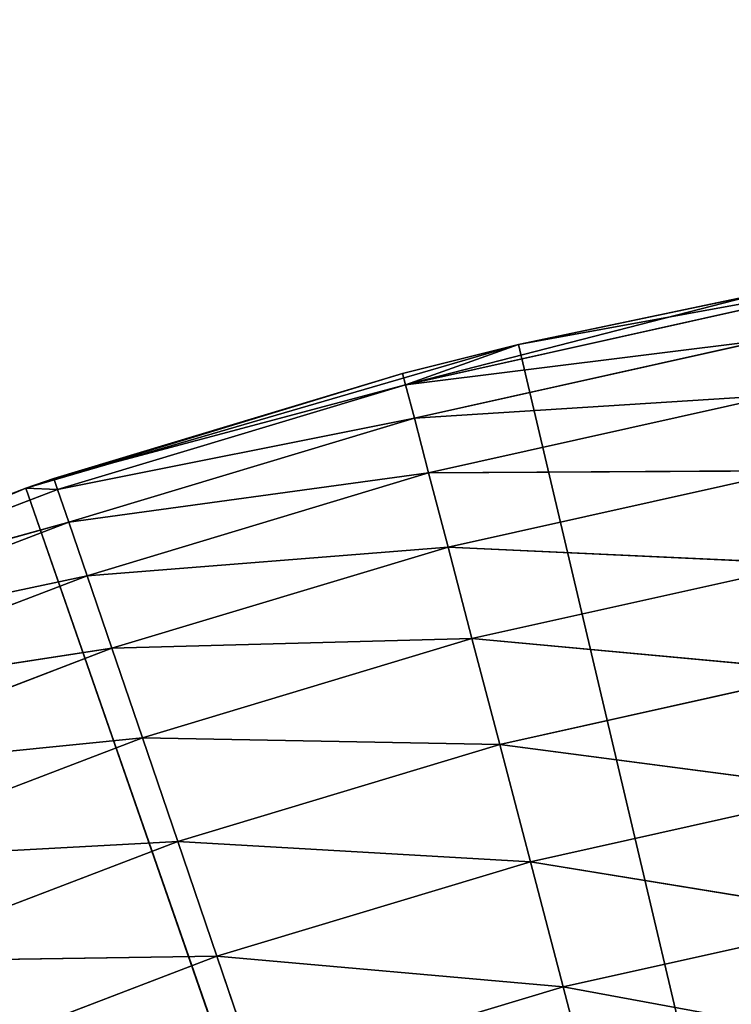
# Model space of a CAD drawing. Header units: centimetres. Extents: x 0.1 to 28.1, y 0.1 to 9.9.
# Tile 289 of 317: x 24.43 to 24.5228, y 8.5544 to 8.6828. Entities that reach past the tile are written whole.
import ezdxf

# ---------------------------------------------------------------- set-up
doc = ezdxf.new("R2010")
doc.units = ezdxf.units.CM
doc.header["$LTSCALE"] = 2.54
doc.layers.get('0').update_dxf_attribs({"true_color": 0xff5454})

# ---------------------------------------------------------------- blocks, each defined once
blk = doc.blocks.new('P__ka na papier toaletowy COVUU.STL')
at = {"color": 0}
for p, q in [((24.56091, 8.6524, 22.15), (24.49507, 8.6404, 22.15)), ((24.56091, 8.6524, 22.15), (24.49507, 8.6404, 22.15)), ((24.52631, 8.64696, 22.55), (24.48035, 8.63517, 22.56736)), ((24.52631, 8.64696, 22.55), (24.48035, 8.63517, 22.56736)), ((24.49507, 8.6404, 22.15), (24.52631, 8.64696, 22.55)), ((24.49507, 8.6404, 22.15), (24.52631, 8.64696, 22.55)), ((24.49507, 8.6404, 22.55), (24.52631, 8.64696, 22.55)), ((24.49507, 8.6404, 22.55), (24.52631, 8.64696, 22.55)), ((24.52658, 8.64547, 22.56736), (24.48035, 8.63517, 22.56736)), ((24.52658, 8.64547, 22.56736), (24.48035, 8.63517, 22.56736)), ((24.49507, 8.6404, 22.15), (24.43082, 8.62169, 22.15)), ((24.49507, 8.6404, 22.15), (24.43082, 8.62169, 22.15)), ((24.49507, 8.6404, 22.15), (24.47996, 8.63664, 22.55)), ((24.47996, 8.63664, 22.55), (24.49507, 8.6404, 22.55)), ((24.49507, 8.6404, 22.15), (24.47996, 8.63664, 22.55)), ((24.47996, 8.63664, 22.55), (24.49507, 8.6404, 22.55)), ((24.5274, 8.64103, 22.5842), (24.48035, 8.63517, 22.56736)), ((24.5274, 8.64103, 22.5842), (24.48035, 8.63517, 22.56736)), ((24.49507, 8.6404, 22.55), (24.48035, 8.63517, 22.56736)), ((24.49507, 8.6404, 22.55), (24.48035, 8.63517, 22.56736)), ((24.5274, 8.64103, 22.5842), (24.48149, 8.63081, 22.5842)), ((24.5274, 8.64103, 22.5842), (24.48149, 8.63081, 22.5842)), ((24.49507, 8.6404, 22.15), (24.49507, 8.6404, 22.55)), ((24.49507, 8.6404, 22.15), (24.49507, 8.6404, 22.55)), ((24.49507, 8.6404, 22.15), (24.64437, 8.00778, 22.15)), ((24.49507, 8.6404, 22.15), (24.64437, 8.00778, 22.15)), ((24.43082, 8.62169, 22.15), (24.47996, 8.63664, 22.55)), ((24.43082, 8.62169, 22.15), (24.47996, 8.63664, 22.55)), ((24.4345, 8.62296, 22.55), (24.47996, 8.63664, 22.55)), ((24.4345, 8.62296, 22.55), (24.47996, 8.63664, 22.55)), ((24.48035, 8.63517, 22.56736), (24.47996, 8.63664, 22.55)), ((24.48035, 8.63517, 22.56736), (24.47996, 8.63664, 22.55)), ((24.48035, 8.63517, 22.56736), (24.4345, 8.62296, 22.55)), ((24.48035, 8.63517, 22.56736), (24.4345, 8.62296, 22.55)), ((24.48035, 8.63517, 22.56736), (24.43499, 8.62152, 22.56736)), ((24.48035, 8.63517, 22.56736), (24.43499, 8.62152, 22.56736)), ((24.48035, 8.63517, 22.56736), (24.48149, 8.63081, 22.5842)), ((24.48035, 8.63517, 22.56736), (24.48149, 8.63081, 22.5842)), ((24.52874, 8.63379, 22.6), (24.48149, 8.63081, 22.5842)), ((24.52874, 8.63379, 22.6), (24.48149, 8.63081, 22.5842)), ((24.52874, 8.63379, 22.6), (24.48335, 8.62368, 22.6)), ((24.52874, 8.63379, 22.6), (24.48335, 8.62368, 22.6)), ((24.48149, 8.63081, 22.5842), (24.43499, 8.62152, 22.56736)), ((24.48149, 8.63081, 22.5842), (24.43499, 8.62152, 22.56736)), ((24.48149, 8.63081, 22.5842), (24.43645, 8.61725, 22.5842)), ((24.48149, 8.63081, 22.5842), (24.43645, 8.61725, 22.5842)), ((24.48149, 8.63081, 22.5842), (24.48335, 8.62368, 22.6)), ((24.48149, 8.63081, 22.5842), (24.48335, 8.62368, 22.6)), ((24.48335, 8.62368, 22.6), (24.43645, 8.61725, 22.5842)), ((24.48335, 8.62368, 22.6), (24.43645, 8.61725, 22.5842)), ((24.48335, 8.62368, 22.6), (24.43882, 8.61028, 22.6)), ((24.48335, 8.62368, 22.6), (24.43882, 8.61028, 22.6)), ((24.53056, 8.62396, 22.61428), (24.48335, 8.62368, 22.6)), ((24.53056, 8.62396, 22.61428), (24.48335, 8.62368, 22.6)), ((24.48335, 8.62368, 22.6), (24.48588, 8.61401, 22.61428)), ((24.48335, 8.62368, 22.6), (24.48588, 8.61401, 22.61428)), ((24.53056, 8.62396, 22.61428), (24.48588, 8.61401, 22.61428)), ((24.53056, 8.62396, 22.61428), (24.48588, 8.61401, 22.61428)), ((24.43082, 8.62169, 22.15), (24.4345, 8.62296, 22.55)), ((24.43082, 8.62169, 22.55), (24.4345, 8.62296, 22.55)), ((24.43082, 8.62169, 22.15), (24.4345, 8.62296, 22.55)), ((24.43499, 8.62152, 22.56736), (24.4345, 8.62296, 22.55)), ((24.43082, 8.62169, 22.15), (24.36883, 8.59648, 22.15)), ((24.43082, 8.62169, 22.15), (24.36883, 8.59648, 22.15)), ((24.39015, 8.606, 22.55), (24.43082, 8.62169, 22.15)), ((24.39015, 8.606, 22.55), (24.43082, 8.62169, 22.15)), ((24.39015, 8.606, 22.55), (24.43082, 8.62169, 22.55)), ((24.39015, 8.606, 22.55), (24.43082, 8.62169, 22.55)), ((24.39075, 8.6046, 22.56736), (24.43082, 8.62169, 22.55)), ((24.39075, 8.6046, 22.56736), (24.43082, 8.62169, 22.55)), ((24.39075, 8.6046, 22.56736), (24.43499, 8.62152, 22.56736)), ((24.39075, 8.6046, 22.56736), (24.43499, 8.62152, 22.56736)), ((24.43082, 8.62169, 22.55), (24.43082, 8.62169, 22.15)), ((24.43082, 8.62169, 22.55), (24.43082, 8.62169, 22.15)), ((24.64437, 8.00778, 22.15), (24.43082, 8.62169, 22.15)), ((24.64437, 8.00778, 22.15), (24.43082, 8.62169, 22.15)), ((24.43082, 8.62169, 22.55), (24.43499, 8.62152, 22.56736)), ((24.43645, 8.61725, 22.5842), (24.43499, 8.62152, 22.56736)), ((24.43645, 8.61725, 22.5842), (24.43499, 8.62152, 22.56736)), ((24.39075, 8.6046, 22.56736), (24.43645, 8.61725, 22.5842)), ((24.39075, 8.6046, 22.56736), (24.43645, 8.61725, 22.5842)), ((24.39251, 8.60045, 22.5842), (24.43645, 8.61725, 22.5842)), ((24.39251, 8.60045, 22.5842), (24.43645, 8.61725, 22.5842)), ((24.43882, 8.61028, 22.6), (24.43645, 8.61725, 22.5842)), ((24.43882, 8.61028, 22.6), (24.43645, 8.61725, 22.5842)), ((24.48588, 8.61401, 22.61428), (24.43882, 8.61028, 22.6)), ((24.48588, 8.61401, 22.61428), (24.43882, 8.61028, 22.6)), ((24.48588, 8.61401, 22.61428), (24.44205, 8.60082, 22.61428)), ((24.48588, 8.61401, 22.61428), (24.44205, 8.60082, 22.61428)), ((24.5328, 8.61184, 22.62661), (24.48588, 8.61401, 22.61428)), ((24.48588, 8.61401, 22.61428), (24.489, 8.60208, 22.62661)), ((24.5328, 8.61184, 22.62661), (24.48588, 8.61401, 22.61428)), ((24.48588, 8.61401, 22.61428), (24.489, 8.60208, 22.62661)), ((24.5328, 8.61184, 22.62661), (24.489, 8.60208, 22.62661)), ((24.5328, 8.61184, 22.62661), (24.489, 8.60208, 22.62661)), ((24.39251, 8.60045, 22.5842), (24.43882, 8.61028, 22.6)), ((24.39251, 8.60045, 22.5842), (24.43882, 8.61028, 22.6)), ((24.39539, 8.59367, 22.6), (24.43882, 8.61028, 22.6)), ((24.39539, 8.59367, 22.6), (24.43882, 8.61028, 22.6)), ((24.44205, 8.60082, 22.61428), (24.43882, 8.61028, 22.6)), ((24.44205, 8.60082, 22.61428), (24.43882, 8.61028, 22.6)), ((24.489, 8.60208, 22.62661), (24.44205, 8.60082, 22.61428)), ((24.489, 8.60208, 22.62661), (24.44205, 8.60082, 22.61428)), ((24.489, 8.60208, 22.62661), (24.44603, 8.58915, 22.62661)), ((24.489, 8.60208, 22.62661), (24.44603, 8.58915, 22.62661)), ((24.53539, 8.5978, 22.6366), (24.489, 8.60208, 22.62661)), ((24.489, 8.60208, 22.62661), (24.49261, 8.58827, 22.6366)), ((24.53539, 8.5978, 22.6366), (24.489, 8.60208, 22.62661)), ((24.489, 8.60208, 22.62661), (24.49261, 8.58827, 22.6366)), ((24.39539, 8.59367, 22.6), (24.44205, 8.60082, 22.61428)), ((24.39539, 8.59367, 22.6), (24.44205, 8.60082, 22.61428)), ((24.3993, 8.58447, 22.61428), (24.44205, 8.60082, 22.61428)), ((24.3993, 8.58447, 22.61428), (24.44205, 8.60082, 22.61428)), ((24.44603, 8.58915, 22.62661), (24.44205, 8.60082, 22.61428)), ((24.44603, 8.58915, 22.62661), (24.44205, 8.60082, 22.61428)), ((24.53539, 8.5978, 22.6366), (24.49261, 8.58827, 22.6366)), ((24.53539, 8.5978, 22.6366), (24.49261, 8.58827, 22.6366)), ((24.3993, 8.58447, 22.61428), (24.44603, 8.58915, 22.62661)), ((24.3993, 8.58447, 22.61428), (24.44603, 8.58915, 22.62661)), ((24.40412, 8.57312, 22.62661), (24.44603, 8.58915, 22.62661)), ((24.40412, 8.57312, 22.62661), (24.44603, 8.58915, 22.62661)), ((24.45064, 8.57564, 22.6366), (24.44603, 8.58915, 22.62661)), ((24.49261, 8.58827, 22.6366), (24.44603, 8.58915, 22.62661)), ((24.45064, 8.57564, 22.6366), (24.44603, 8.58915, 22.62661)), ((24.49261, 8.58827, 22.6366), (24.44603, 8.58915, 22.62661)), ((24.49261, 8.58827, 22.6366), (24.45064, 8.57564, 22.6366)), ((24.49261, 8.58827, 22.6366), (24.45064, 8.57564, 22.6366)), ((24.53826, 8.58226, 22.64397), (24.49261, 8.58827, 22.6366)), ((24.49261, 8.58827, 22.6366), (24.49661, 8.57298, 22.64397)), ((24.53826, 8.58226, 22.64397), (24.49261, 8.58827, 22.6366)), ((24.49261, 8.58827, 22.6366), (24.49661, 8.57298, 22.64397)), ((24.53826, 8.58226, 22.64397), (24.49661, 8.57298, 22.64397)), ((24.53826, 8.58226, 22.64397), (24.49661, 8.57298, 22.64397)), ((24.40412, 8.57312, 22.62661), (24.45064, 8.57564, 22.6366)), ((24.40412, 8.57312, 22.62661), (24.45064, 8.57564, 22.6366)), ((24.40971, 8.55998, 22.6366), (24.45064, 8.57564, 22.6366)), ((24.40971, 8.55998, 22.6366), (24.45064, 8.57564, 22.6366)), ((24.45574, 8.56069, 22.64397), (24.45064, 8.57564, 22.6366)), ((24.49661, 8.57298, 22.64397), (24.45064, 8.57564, 22.6366)), ((24.45574, 8.56069, 22.64397), (24.45064, 8.57564, 22.6366)), ((24.49661, 8.57298, 22.64397), (24.45064, 8.57564, 22.6366)), ((24.49661, 8.57298, 22.64397), (24.45574, 8.56069, 22.64397)), ((24.49661, 8.57298, 22.64397), (24.45574, 8.56069, 22.64397)), ((24.54132, 8.5657, 22.64848), (24.49661, 8.57298, 22.64397)), ((24.49661, 8.57298, 22.64397), (24.50087, 8.55669, 22.64848)), ((24.54132, 8.5657, 22.64848), (24.49661, 8.57298, 22.64397)), ((24.49661, 8.57298, 22.64397), (24.50087, 8.55669, 22.64848)), ((24.54132, 8.5657, 22.64848), (24.50087, 8.55669, 22.64848)), ((24.54132, 8.5657, 22.64848), (24.50087, 8.55669, 22.64848)), ((24.40971, 8.55998, 22.6366), (24.45574, 8.56069, 22.64397)), ((24.40971, 8.55998, 22.6366), (24.45574, 8.56069, 22.64397)), ((24.41589, 8.54544, 22.64397), (24.45574, 8.56069, 22.64397)), ((24.41589, 8.54544, 22.64397), (24.45574, 8.56069, 22.64397)), ((24.46118, 8.54475, 22.64848), (24.45574, 8.56069, 22.64397)), ((24.50087, 8.55669, 22.64848), (24.45574, 8.56069, 22.64397)), ((24.46118, 8.54475, 22.64848), (24.45574, 8.56069, 22.64397)), ((24.50087, 8.55669, 22.64848), (24.45574, 8.56069, 22.64397)), ((24.50087, 8.55669, 22.64848), (24.46118, 8.54475, 22.64848)), ((24.50087, 8.55669, 22.64848), (24.46118, 8.54475, 22.64848)), ((24.54447, 8.54863, 22.65), (24.50087, 8.55669, 22.64848)), ((24.50087, 8.55669, 22.64848), (24.50526, 8.53989, 22.65)), ((24.54447, 8.54863, 22.65), (24.50087, 8.55669, 22.64848)), ((24.50087, 8.55669, 22.64848), (24.50526, 8.53989, 22.65))]:
    blk.add_line(p, q, dxfattribs=at)
mesh = blk.add_polyface(dxfattribs=at)
corners = [(24.46937, 8.31088, 22.05), (24.4194, 8.27589, 22.05), (0.64437, 9.85778, 22.05)]
mesh.append_faces([[corners[k] for k in face] for face in [(0, 1, 2)]], dxfattribs={"color": 0})
mesh = blk.add_polyface(dxfattribs=at)
corners = [(27.64437, 9.85778, 22.05), (24.58359, 8.35246, 22.05), (0.64437, 9.85778, 22.05)]
mesh.append_faces([[corners[k] for k in face] for face in [(0, 1, 2)]], dxfattribs={"color": 0})
mesh = blk.add_polyface(dxfattribs=at)
corners = [(24.58359, 8.35246, 22.05), (24.52466, 8.33667, 22.05), (0.64437, 9.85778, 22.05)]
mesh.append_faces([[corners[k] for k in face] for face in [(0, 1, 2)]], dxfattribs={"color": 0})
mesh = blk.add_polyface(dxfattribs=at)
corners = [(24.52466, 8.33667, 22.05), (24.46937, 8.31088, 22.05), (0.64437, 9.85778, 22.05)]
mesh.append_faces([[corners[k] for k in face] for face in [(0, 1, 2)]], dxfattribs={"color": 0})
mesh = blk.add_polyface(dxfattribs=at)
corners = [(24.46937, 8.31088, 22.15), (0.64437, 9.85778, 22.15), (24.4194, 8.27589, 22.15)]
mesh.append_faces([[corners[k] for k in face] for face in [(0, 1, 2)]], dxfattribs={"color": 0})
mesh = blk.add_polyface(dxfattribs=at)
corners = [(27.64437, 9.85778, 22.15), (0.64437, 9.85778, 22.15), (24.46937, 8.31088, 22.15)]
mesh.append_faces([[corners[k] for k in face] for face in [(0, 1, 2)]], dxfattribs={"color": 0})
mesh = blk.add_polyface(dxfattribs=at)
corners = [(27.64437, 0.05778, 34.05), (0.64437, 9.85778, 34.05), (27.64437, 9.85778, 34.05)]
mesh.append_faces([[corners[k] for k in face] for face in [(0, 1, 2)]], dxfattribs={"color": 0})
mesh = blk.add_polyface(dxfattribs=at)
corners = [(27.64437, 0.05778, 34.05), (0.64437, 0.05778, 34.05), (0.64437, 9.85778, 34.05)]
mesh.append_faces([[corners[k] for k in face] for face in [(0, 1, 2)]], dxfattribs={"color": 0})
mesh = blk.add_polyface(dxfattribs=at)
corners = [(27.64437, 9.85778, 34.25), (0.64437, 0.05778, 34.25), (27.64437, 0.05778, 34.25)]
mesh.append_faces([[corners[k] for k in face] for face in [(0, 1, 2)]], dxfattribs={"color": 0})
mesh = blk.add_polyface(dxfattribs=at)
corners = [(27.64437, 9.85778, 34.25), (0.64437, 9.85778, 34.25), (0.64437, 0.05778, 34.25)]
mesh.append_faces([[corners[k] for k in face] for face in [(0, 1, 2)]], dxfattribs={"color": 0})
mesh = blk.add_polyface(dxfattribs=at)
corners = [(27.64437, 9.85778, 22.15), (24.46937, 8.31088, 22.15), (24.52466, 8.33667, 22.15)]
mesh.append_faces([[corners[k] for k in face] for face in [(0, 1, 2)]], dxfattribs={"color": 0})
mesh = blk.add_polyface(dxfattribs=at)
corners = [(24.52631, 8.64696, 22.55), (24.56091, 8.6524, 22.15), (24.49507, 8.6404, 22.15)]
mesh.append_faces([[corners[k] for k in face] for face in [(0, 1, 2)]], dxfattribs={"color": 0})
mesh = blk.add_polyface(dxfattribs=at)
corners = [(24.64437, 8.00778, 22.15), (24.49507, 8.6404, 22.15), (24.56091, 8.6524, 22.15)]
mesh.append_faces([[corners[k] for k in face] for face in [(0, 1, 2)]], dxfattribs={"color": 0})
mesh = blk.add_polyface(dxfattribs=at)
corners = [(24.52658, 8.64547, 22.56736), (24.52631, 8.64696, 22.55), (24.48035, 8.63517, 22.56736)]
mesh.append_faces([[corners[k] for k in face] for face in [(0, 1, 2)]], dxfattribs={"color": 0})
mesh = blk.add_polyface(dxfattribs=at)
corners = [(24.48035, 8.63517, 22.56736), (24.52631, 8.64696, 22.55), (24.49507, 8.6404, 22.55)]
mesh.append_faces([[corners[k] for k in face] for face in [(0, 1, 2)]], dxfattribs={"color": 0})
mesh = blk.add_polyface(dxfattribs=at)
corners = [(24.52631, 8.64696, 22.55), (24.49507, 8.6404, 22.15), (24.49507, 8.6404, 22.55)]
mesh.append_faces([[corners[k] for k in face] for face in [(0, 1, 2)]], dxfattribs={"color": 0})
mesh = blk.add_polyface(dxfattribs=at)
corners = [(24.5274, 8.64103, 22.5842), (24.52658, 8.64547, 22.56736), (24.48035, 8.63517, 22.56736)]
mesh.append_faces([[corners[k] for k in face] for face in [(0, 1, 2)]], dxfattribs={"color": 0})
mesh = blk.add_polyface(dxfattribs=at)
corners = [(24.47996, 8.63664, 22.55), (24.49507, 8.6404, 22.15), (24.43082, 8.62169, 22.15)]
mesh.append_faces([[corners[k] for k in face] for face in [(0, 1, 2)]], dxfattribs={"color": 0})
mesh = blk.add_polyface(dxfattribs=at)
corners = [(24.64437, 8.00778, 22.15), (24.43082, 8.62169, 22.15), (24.49507, 8.6404, 22.15)]
mesh.append_faces([[corners[k] for k in face] for face in [(0, 1, 2)]], dxfattribs={"color": 0})
mesh = blk.add_polyface(dxfattribs=at)
corners = [(24.49507, 8.6404, 22.55), (24.49507, 8.6404, 22.15), (24.47996, 8.63664, 22.55)]
mesh.append_faces([[corners[k] for k in face] for face in [(0, 1, 2)]], dxfattribs={"color": 0})
mesh = blk.add_polyface(dxfattribs=at)
corners = [(24.48035, 8.63517, 22.56736), (24.49507, 8.6404, 22.55), (24.47996, 8.63664, 22.55)]
mesh.append_faces([[corners[k] for k in face] for face in [(0, 1, 2)]], dxfattribs={"color": 0})
mesh = blk.add_polyface(dxfattribs=at)
corners = [(24.5274, 8.64103, 22.5842), (24.48035, 8.63517, 22.56736), (24.48149, 8.63081, 22.5842)]
mesh.append_faces([[corners[k] for k in face] for face in [(0, 1, 2)]], dxfattribs={"color": 0})
mesh = blk.add_polyface(dxfattribs=at)
corners = [(24.52874, 8.63379, 22.6), (24.5274, 8.64103, 22.5842), (24.48149, 8.63081, 22.5842)]
mesh.append_faces([[corners[k] for k in face] for face in [(0, 1, 2)]], dxfattribs={"color": 0})
mesh = blk.add_polyface(dxfattribs=at)
corners = [(24.47996, 8.63664, 22.55), (24.43082, 8.62169, 22.15), (24.4345, 8.62296, 22.55)]
mesh.append_faces([[corners[k] for k in face] for face in [(0, 1, 2)]], dxfattribs={"color": 0})
mesh = blk.add_polyface(dxfattribs=at)
corners = [(24.48035, 8.63517, 22.56736), (24.47996, 8.63664, 22.55), (24.4345, 8.62296, 22.55)]
mesh.append_faces([[corners[k] for k in face] for face in [(0, 1, 2)]], dxfattribs={"color": 0})
mesh = blk.add_polyface(dxfattribs=at)
corners = [(24.48035, 8.63517, 22.56736), (24.4345, 8.62296, 22.55), (24.43499, 8.62152, 22.56736)]
mesh.append_faces([[corners[k] for k in face] for face in [(0, 1, 2)]], dxfattribs={"color": 0})
mesh = blk.add_polyface(dxfattribs=at)
corners = [(24.48149, 8.63081, 22.5842), (24.48035, 8.63517, 22.56736), (24.43499, 8.62152, 22.56736)]
mesh.append_faces([[corners[k] for k in face] for face in [(0, 1, 2)]], dxfattribs={"color": 0})
mesh = blk.add_polyface(dxfattribs=at)
corners = [(24.52874, 8.63379, 22.6), (24.48149, 8.63081, 22.5842), (24.48335, 8.62368, 22.6)]
mesh.append_faces([[corners[k] for k in face] for face in [(0, 1, 2)]], dxfattribs={"color": 0})
mesh = blk.add_polyface(dxfattribs=at)
corners = [(24.53056, 8.62396, 22.61428), (24.52874, 8.63379, 22.6), (24.48335, 8.62368, 22.6)]
mesh.append_faces([[corners[k] for k in face] for face in [(0, 1, 2)]], dxfattribs={"color": 0})
mesh = blk.add_polyface(dxfattribs=at)
corners = [(24.48149, 8.63081, 22.5842), (24.43499, 8.62152, 22.56736), (24.43645, 8.61725, 22.5842)]
mesh.append_faces([[corners[k] for k in face] for face in [(0, 1, 2)]], dxfattribs={"color": 0})
mesh = blk.add_polyface(dxfattribs=at)
corners = [(24.48335, 8.62368, 22.6), (24.48149, 8.63081, 22.5842), (24.43645, 8.61725, 22.5842)]
mesh.append_faces([[corners[k] for k in face] for face in [(0, 1, 2)]], dxfattribs={"color": 0})
mesh = blk.add_polyface(dxfattribs=at)
corners = [(24.48335, 8.62368, 22.6), (24.43645, 8.61725, 22.5842), (24.43882, 8.61028, 22.6)]
mesh.append_faces([[corners[k] for k in face] for face in [(0, 1, 2)]], dxfattribs={"color": 0})
mesh = blk.add_polyface(dxfattribs=at)
corners = [(24.48588, 8.61401, 22.61428), (24.48335, 8.62368, 22.6), (24.43882, 8.61028, 22.6)]
mesh.append_faces([[corners[k] for k in face] for face in [(0, 1, 2)]], dxfattribs={"color": 0})
mesh = blk.add_polyface(dxfattribs=at)
corners = [(24.53056, 8.62396, 22.61428), (24.48335, 8.62368, 22.6), (24.48588, 8.61401, 22.61428)]
mesh.append_faces([[corners[k] for k in face] for face in [(0, 1, 2)]], dxfattribs={"color": 0})
mesh = blk.add_polyface(dxfattribs=at)
corners = [(24.5328, 8.61184, 22.62661), (24.53056, 8.62396, 22.61428), (24.48588, 8.61401, 22.61428)]
mesh.append_faces([[corners[k] for k in face] for face in [(0, 1, 2)]], dxfattribs={"color": 0})
mesh = blk.add_polyface(dxfattribs=at)
corners = [(24.4345, 8.62296, 22.55), (24.43082, 8.62169, 22.15), (24.43082, 8.62169, 22.55)]
mesh.append_faces([[corners[k] for k in face] for face in [(0, 1, 2)]], dxfattribs={"color": 0})
mesh = blk.add_polyface(dxfattribs=at)
corners = [(24.39015, 8.606, 22.55), (24.43082, 8.62169, 22.15), (24.36883, 8.59648, 22.15)]
mesh.append_faces([[corners[k] for k in face] for face in [(0, 1, 2)]], dxfattribs={"color": 0})
mesh = blk.add_polyface(dxfattribs=at)
corners = [(24.64437, 8.00778, 22.15), (24.36883, 8.59648, 22.15), (24.43082, 8.62169, 22.15)]
mesh.append_faces([[corners[k] for k in face] for face in [(0, 1, 2)]], dxfattribs={"color": 0})
mesh = blk.add_polyface(dxfattribs=at)
corners = [(24.43082, 8.62169, 22.55), (24.43082, 8.62169, 22.15), (24.39015, 8.606, 22.55)]
mesh.append_faces([[corners[k] for k in face] for face in [(0, 1, 2)]], dxfattribs={"color": 0})
mesh = blk.add_polyface(dxfattribs=at)
corners = [(24.39075, 8.6046, 22.56736), (24.43082, 8.62169, 22.55), (24.39015, 8.606, 22.55)]
mesh.append_faces([[corners[k] for k in face] for face in [(0, 1, 2)]], dxfattribs={"color": 0})
mesh = blk.add_polyface(dxfattribs=at)
corners = [(24.43499, 8.62152, 22.56736), (24.43082, 8.62169, 22.55), (24.39075, 8.6046, 22.56736)]
mesh.append_faces([[corners[k] for k in face] for face in [(0, 1, 2)]], dxfattribs={"color": 0})
mesh = blk.add_polyface(dxfattribs=at)
corners = [(24.43645, 8.61725, 22.5842), (24.43499, 8.62152, 22.56736), (24.39075, 8.6046, 22.56736)]
mesh.append_faces([[corners[k] for k in face] for face in [(0, 1, 2)]], dxfattribs={"color": 0})
mesh = blk.add_polyface(dxfattribs=at)
corners = [(24.43645, 8.61725, 22.5842), (24.39075, 8.6046, 22.56736), (24.39251, 8.60045, 22.5842)]
mesh.append_faces([[corners[k] for k in face] for face in [(0, 1, 2)]], dxfattribs={"color": 0})
mesh = blk.add_polyface(dxfattribs=at)
corners = [(24.43882, 8.61028, 22.6), (24.43645, 8.61725, 22.5842), (24.39251, 8.60045, 22.5842)]
mesh.append_faces([[corners[k] for k in face] for face in [(0, 1, 2)]], dxfattribs={"color": 0})
mesh = blk.add_polyface(dxfattribs=at)
corners = [(24.48588, 8.61401, 22.61428), (24.43882, 8.61028, 22.6), (24.44205, 8.60082, 22.61428)]
mesh.append_faces([[corners[k] for k in face] for face in [(0, 1, 2)]], dxfattribs={"color": 0})
mesh = blk.add_polyface(dxfattribs=at)
corners = [(24.489, 8.60208, 22.62661), (24.48588, 8.61401, 22.61428), (24.44205, 8.60082, 22.61428)]
mesh.append_faces([[corners[k] for k in face] for face in [(0, 1, 2)]], dxfattribs={"color": 0})
mesh = blk.add_polyface(dxfattribs=at)
corners = [(24.5328, 8.61184, 22.62661), (24.48588, 8.61401, 22.61428), (24.489, 8.60208, 22.62661)]
mesh.append_faces([[corners[k] for k in face] for face in [(0, 1, 2)]], dxfattribs={"color": 0})
mesh = blk.add_polyface(dxfattribs=at)
corners = [(24.53539, 8.5978, 22.6366), (24.5328, 8.61184, 22.62661), (24.489, 8.60208, 22.62661)]
mesh.append_faces([[corners[k] for k in face] for face in [(0, 1, 2)]], dxfattribs={"color": 0})
mesh = blk.add_polyface(dxfattribs=at)
corners = [(24.43882, 8.61028, 22.6), (24.39251, 8.60045, 22.5842), (24.39539, 8.59367, 22.6)]
mesh.append_faces([[corners[k] for k in face] for face in [(0, 1, 2)]], dxfattribs={"color": 0})
mesh = blk.add_polyface(dxfattribs=at)
corners = [(24.44205, 8.60082, 22.61428), (24.43882, 8.61028, 22.6), (24.39539, 8.59367, 22.6)]
mesh.append_faces([[corners[k] for k in face] for face in [(0, 1, 2)]], dxfattribs={"color": 0})
mesh = blk.add_polyface(dxfattribs=at)
corners = [(24.489, 8.60208, 22.62661), (24.44205, 8.60082, 22.61428), (24.44603, 8.58915, 22.62661)]
mesh.append_faces([[corners[k] for k in face] for face in [(0, 1, 2)]], dxfattribs={"color": 0})
mesh = blk.add_polyface(dxfattribs=at)
corners = [(24.49261, 8.58827, 22.6366), (24.489, 8.60208, 22.62661), (24.44603, 8.58915, 22.62661)]
mesh.append_faces([[corners[k] for k in face] for face in [(0, 1, 2)]], dxfattribs={"color": 0})
mesh = blk.add_polyface(dxfattribs=at)
corners = [(24.53539, 8.5978, 22.6366), (24.489, 8.60208, 22.62661), (24.49261, 8.58827, 22.6366)]
mesh.append_faces([[corners[k] for k in face] for face in [(0, 1, 2)]], dxfattribs={"color": 0})
mesh = blk.add_polyface(dxfattribs=at)
corners = [(24.44205, 8.60082, 22.61428), (24.39539, 8.59367, 22.6), (24.3993, 8.58447, 22.61428)]
mesh.append_faces([[corners[k] for k in face] for face in [(0, 1, 2)]], dxfattribs={"color": 0})
mesh = blk.add_polyface(dxfattribs=at)
corners = [(24.44603, 8.58915, 22.62661), (24.44205, 8.60082, 22.61428), (24.3993, 8.58447, 22.61428)]
mesh.append_faces([[corners[k] for k in face] for face in [(0, 1, 2)]], dxfattribs={"color": 0})
mesh = blk.add_polyface(dxfattribs=at)
corners = [(24.53826, 8.58226, 22.64397), (24.53539, 8.5978, 22.6366), (24.49261, 8.58827, 22.6366)]
mesh.append_faces([[corners[k] for k in face] for face in [(0, 1, 2)]], dxfattribs={"color": 0})
mesh = blk.add_polyface(dxfattribs=at)
corners = [(24.64437, 8.00778, 22.15), (24.30976, 8.56503, 22.15), (24.36883, 8.59648, 22.15)]
mesh.append_faces([[corners[k] for k in face] for face in [(0, 1, 2)]], dxfattribs={"color": 0})
mesh = blk.add_polyface(dxfattribs=at)
corners = [(24.44603, 8.58915, 22.62661), (24.3993, 8.58447, 22.61428), (24.40412, 8.57312, 22.62661)]
mesh.append_faces([[corners[k] for k in face] for face in [(0, 1, 2)]], dxfattribs={"color": 0})
mesh = blk.add_polyface(dxfattribs=at)
corners = [(24.45064, 8.57564, 22.6366), (24.44603, 8.58915, 22.62661), (24.40412, 8.57312, 22.62661)]
mesh.append_faces([[corners[k] for k in face] for face in [(0, 1, 2)]], dxfattribs={"color": 0})
mesh = blk.add_polyface(dxfattribs=at)
corners = [(24.49261, 8.58827, 22.6366), (24.44603, 8.58915, 22.62661), (24.45064, 8.57564, 22.6366)]
mesh.append_faces([[corners[k] for k in face] for face in [(0, 1, 2)]], dxfattribs={"color": 0})
mesh = blk.add_polyface(dxfattribs=at)
corners = [(24.49661, 8.57298, 22.64397), (24.49261, 8.58827, 22.6366), (24.45064, 8.57564, 22.6366)]
mesh.append_faces([[corners[k] for k in face] for face in [(0, 1, 2)]], dxfattribs={"color": 0})
mesh = blk.add_polyface(dxfattribs=at)
corners = [(24.53826, 8.58226, 22.64397), (24.49261, 8.58827, 22.6366), (24.49661, 8.57298, 22.64397)]
mesh.append_faces([[corners[k] for k in face] for face in [(0, 1, 2)]], dxfattribs={"color": 0})
mesh = blk.add_polyface(dxfattribs=at)
corners = [(24.54132, 8.5657, 22.64848), (24.53826, 8.58226, 22.64397), (24.49661, 8.57298, 22.64397)]
mesh.append_faces([[corners[k] for k in face] for face in [(0, 1, 2)]], dxfattribs={"color": 0})
mesh = blk.add_polyface(dxfattribs=at)
corners = [(24.45064, 8.57564, 22.6366), (24.40412, 8.57312, 22.62661), (24.40971, 8.55998, 22.6366)]
mesh.append_faces([[corners[k] for k in face] for face in [(0, 1, 2)]], dxfattribs={"color": 0})
mesh = blk.add_polyface(dxfattribs=at)
corners = [(24.45574, 8.56069, 22.64397), (24.45064, 8.57564, 22.6366), (24.40971, 8.55998, 22.6366)]
mesh.append_faces([[corners[k] for k in face] for face in [(0, 1, 2)]], dxfattribs={"color": 0})
mesh = blk.add_polyface(dxfattribs=at)
corners = [(24.49661, 8.57298, 22.64397), (24.45064, 8.57564, 22.6366), (24.45574, 8.56069, 22.64397)]
mesh.append_faces([[corners[k] for k in face] for face in [(0, 1, 2)]], dxfattribs={"color": 0})
mesh = blk.add_polyface(dxfattribs=at)
corners = [(24.50087, 8.55669, 22.64848), (24.49661, 8.57298, 22.64397), (24.45574, 8.56069, 22.64397)]
mesh.append_faces([[corners[k] for k in face] for face in [(0, 1, 2)]], dxfattribs={"color": 0})
mesh = blk.add_polyface(dxfattribs=at)
corners = [(24.54132, 8.5657, 22.64848), (24.49661, 8.57298, 22.64397), (24.50087, 8.55669, 22.64848)]
mesh.append_faces([[corners[k] for k in face] for face in [(0, 1, 2)]], dxfattribs={"color": 0})
mesh = blk.add_polyface(dxfattribs=at)
corners = [(24.54447, 8.54863, 22.65), (24.54132, 8.5657, 22.64848), (24.50087, 8.55669, 22.64848)]
mesh.append_faces([[corners[k] for k in face] for face in [(0, 1, 2)]], dxfattribs={"color": 0})
mesh = blk.add_polyface(dxfattribs=at)
corners = [(24.64437, 8.00778, 22.15), (24.25423, 8.52767, 22.15), (24.30976, 8.56503, 22.15)]
mesh.append_faces([[corners[k] for k in face] for face in [(0, 1, 2)]], dxfattribs={"color": 0})
mesh = blk.add_polyface(dxfattribs=at)
corners = [(24.45574, 8.56069, 22.64397), (24.40971, 8.55998, 22.6366), (24.41589, 8.54544, 22.64397)]
mesh.append_faces([[corners[k] for k in face] for face in [(0, 1, 2)]], dxfattribs={"color": 0})
mesh = blk.add_polyface(dxfattribs=at)
corners = [(24.46118, 8.54475, 22.64848), (24.45574, 8.56069, 22.64397), (24.41589, 8.54544, 22.64397)]
mesh.append_faces([[corners[k] for k in face] for face in [(0, 1, 2)]], dxfattribs={"color": 0})
mesh = blk.add_polyface(dxfattribs=at)
corners = [(24.50087, 8.55669, 22.64848), (24.45574, 8.56069, 22.64397), (24.46118, 8.54475, 22.64848)]
mesh.append_faces([[corners[k] for k in face] for face in [(0, 1, 2)]], dxfattribs={"color": 0})
mesh = blk.add_polyface(dxfattribs=at)
corners = [(24.50526, 8.53989, 22.65), (24.50087, 8.55669, 22.64848), (24.46118, 8.54475, 22.64848)]
mesh.append_faces([[corners[k] for k in face] for face in [(0, 1, 2)]], dxfattribs={"color": 0})
mesh = blk.add_polyface(dxfattribs=at)
corners = [(24.54447, 8.54863, 22.65), (24.50087, 8.55669, 22.64848), (24.50526, 8.53989, 22.65)]
mesh.append_faces([[corners[k] for k in face] for face in [(0, 1, 2)]], dxfattribs={"color": 0})

msp = doc.modelspace()

# ---------------------------------------------------------------- block references
at = {"color": 0}
msp.add_blockref('P__ka na papier toaletowy COVUU.STL', (0, 0), dxfattribs=at)

doc.saveas('drawing.dxf')
